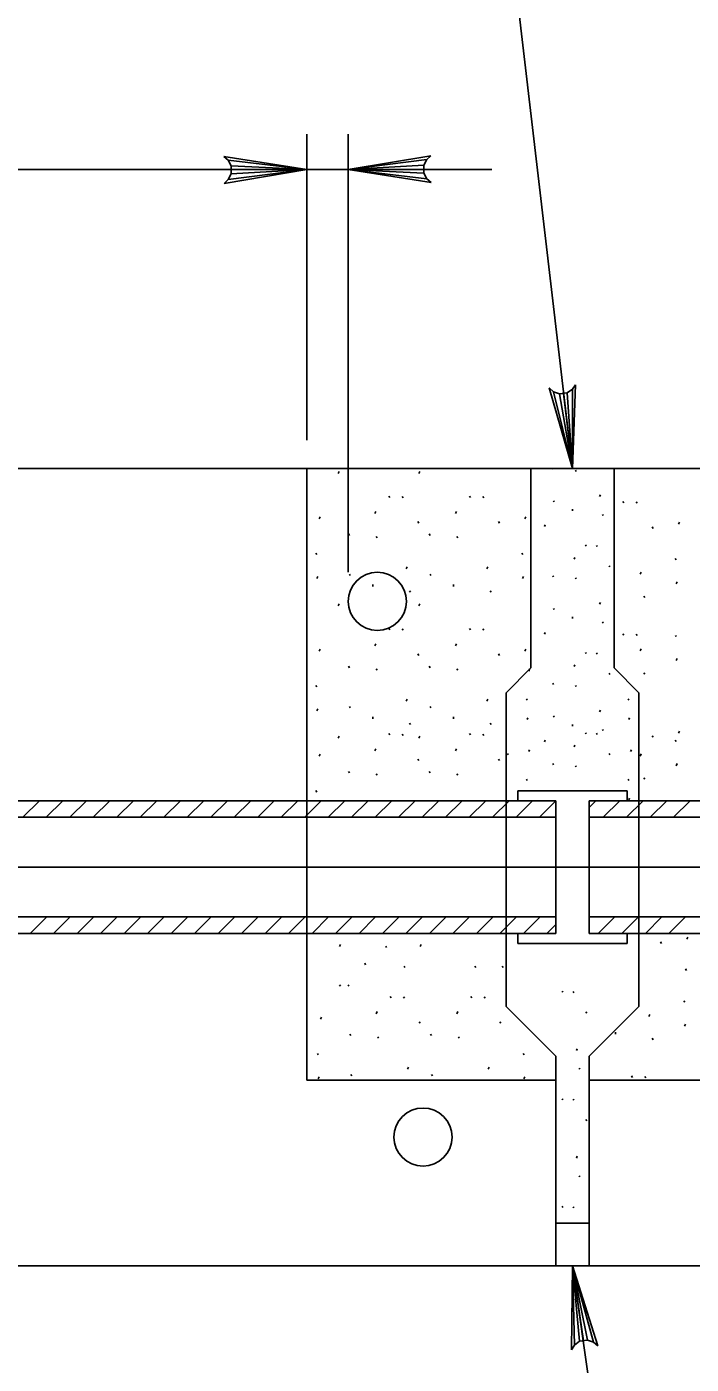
# Model space of a CAD drawing. Extents: x 641328 to 643024, y 298283 to 300065.
# Drawn here: x 642398.8 to 642429.3, y 299339.7 to 299401.1 of the extents above; entities that cross this region are included whole.
import ezdxf

# ---------------------------------------------------------------- set-up
doc = ezdxf.new("R2010")
doc.units = 0
doc.layers.add('2', color=7, linetype='Continuous')

msp = doc.modelspace()

# ---------------------------------------------------------------- linework, layer by layer
at = {"layer": '2'}
for p, q in [((642423.873, 299380.803), (642420.166, 299412.444)), ((642411.681, 299382.1), (642411.681, 299396.143)), ((642413.586, 299376.041), (642413.586, 299396.143)), ((642408.071, 299394.949), (642407.879, 299395.109)), ((642407.879, 299395.109), (642411.681, 299394.518)), ((642408.071, 299394.949), (642408.207, 299394.684)), ((642411.681, 299394.518), (642408.071, 299394.949)), ((642413.586, 299394.518), (642417.38, 299395.153)), ((642417.184, 299394.976), (642413.586, 299394.518)), ((642417.057, 299394.714), (642417.184, 299394.976)), ((642417.38, 299395.153), (642417.184, 299394.976)), ((642367.417, 299394.518), (642420.173, 299394.518)), ((642411.681, 299394.518), (642407.886, 299393.884)), ((642408.082, 299394.06), (642411.681, 299394.518)), ((642408.21, 299394.322), (642408.082, 299394.06)), ((642408.207, 299394.684), (642411.681, 299394.518)), ((642408.207, 299394.684), (642408.21, 299394.322)), ((642411.681, 299394.518), (642408.208, 299394.503)), ((642411.681, 299394.518), (642408.21, 299394.322)), ((642413.586, 299394.518), (642417.057, 299394.714)), ((642413.586, 299394.518), (642417.058, 299394.534)), ((642417.059, 299394.353), (642413.586, 299394.518)), ((642413.586, 299394.518), (642417.195, 299394.088)), ((642417.388, 299393.928), (642413.586, 299394.518)), ((642417.059, 299394.353), (642417.057, 299394.714)), ((642417.195, 299394.088), (642417.059, 299394.353)), ((642407.886, 299393.884), (642408.082, 299394.06)), ((642417.195, 299394.088), (642417.388, 299393.928)), ((642423.873, 299380.803), (642422.801, 299384.498)), ((642422.801, 299384.498), (642422.999, 299384.324)), ((642423.88, 299384.438), (642423.633, 299384.272)), ((642424.017, 299384.648), (642423.873, 299380.803)), ((642423.873, 299380.803), (642423.88, 299384.438)), ((642423.88, 299384.438), (642424.017, 299384.648)), ((642423.274, 299384.228), (642422.999, 299384.324)), ((642422.999, 299384.324), (642423.873, 299380.803)), ((642423.633, 299384.272), (642423.274, 299384.228)), ((642423.873, 299380.803), (642423.274, 299384.228)), ((642423.873, 299380.803), (642423.453, 299384.25)), ((642423.633, 299384.272), (642423.873, 299380.803)), ((642292.048, 299380.803), (642421.968, 299380.803)), ((642411.681, 299365.563), (642411.681, 299380.803)), ((642421.968, 299380.803), (642421.968, 299371.659)), ((642421.968, 299380.803), (642425.778, 299380.803)), ((642422.98, 299380.803), (642423.005, 299380.766)), ((642424.006, 299380.724), (642424.041, 299380.672)), ((642425.778, 299380.803), (642501.232, 299380.803)), ((642425.778, 299380.803), (642425.778, 299371.659)), ((642413.122, 299380.571), (642413.165, 299380.668)), ((642416.823, 299380.571), (642416.866, 299380.668)), ((642415.441, 299379.54), (642415.485, 299379.475)), ((642416.056, 299379.516), (642416.099, 299379.451)), ((642419.143, 299379.54), (642419.186, 299379.475)), ((642419.757, 299379.516), (642419.8, 299379.451)), ((642425.118, 299379.512), (642425.153, 299379.591)), ((642423.003, 299379.323), (642423.038, 299379.27)), ((642423.871, 299378.933), (642423.88, 299378.854)), ((642426.186, 299379.297), (642426.23, 299379.232)), ((642426.801, 299379.272), (642426.844, 299379.208)), ((642412.248, 299378.492), (642412.291, 299378.589)), ((642414.805, 299378.74), (642414.848, 299378.838)), ((642416.78, 299378.366), (642416.823, 299378.301)), ((642418.506, 299378.74), (642418.549, 299378.838)), ((642420.481, 299378.366), (642420.524, 299378.301)), ((642421.688, 299378.492), (642421.732, 299378.589)), ((642425.246, 299378.7), (642425.281, 299378.647)), ((642428.732, 299378.249), (642428.775, 299378.346)), ((642413.596, 299377.802), (642413.639, 299377.737)), ((642414.871, 299377.685), (642414.915, 299377.62)), ((642417.297, 299377.802), (642417.341, 299377.737)), ((642418.573, 299377.685), (642418.616, 299377.62)), ((642422.584, 299378.136), (642422.619, 299378.214)), ((642427.525, 299378.123), (642427.568, 299378.058)), ((642424.469, 299377.298), (642424.504, 299377.245)), ((642424.969, 299377.278), (642425.004, 299377.225)), ((642412.104, 299376.919), (642412.148, 299376.854)), ((642421.545, 299376.919), (642421.588, 299376.854)), ((642423.952, 299376.648), (642423.987, 299376.727)), ((642428.589, 299376.676), (642428.632, 299376.611)), ((642412.14, 299375.752), (642412.183, 299375.849)), ((642413.637, 299375.961), (642413.68, 299375.896)), ((642416.239, 299376.194), (642416.283, 299376.291)), ((642417.338, 299375.961), (642417.381, 299375.896)), ((642419.941, 299376.194), (642419.984, 299376.291)), ((642421.58, 299375.752), (642421.624, 299375.849)), ((642422.97, 299375.885), (642423.005, 299375.832)), ((642425.557, 299376.344), (642425.592, 299376.291)), ((642426.984, 299375.951), (642427.028, 299376.048)), ((642414.705, 299375.481), (642414.716, 299375.384)), ((642418.406, 299375.481), (642418.417, 299375.384)), ((642424.006, 299375.79), (642424.041, 299375.737)), ((642428.624, 299375.509), (642428.668, 299375.606)), ((642413.122, 299374.5), (642413.165, 299374.597)), ((642416.396, 299375.195), (642416.44, 299375.13)), ((642416.823, 299374.5), (642416.866, 299374.597)), ((642420.098, 299375.195), (642420.141, 299375.13)), ((642425.118, 299374.578), (642425.153, 299374.657)), ((642427.142, 299374.951), (642427.185, 299374.887)), ((642423.003, 299374.388), (642423.038, 299374.336)), ((642423.871, 299373.998), (642423.88, 299373.919)), ((642415.441, 299373.469), (642415.485, 299373.405)), ((642416.056, 299373.445), (642416.099, 299373.38)), ((642419.143, 299373.469), (642419.186, 299373.405)), ((642419.757, 299373.445), (642419.8, 299373.38)), ((642425.246, 299373.766), (642425.281, 299373.713)), ((642414.805, 299372.67), (642414.848, 299372.767)), ((642418.506, 299372.67), (642418.549, 299372.767)), ((642422.584, 299373.201), (642422.619, 299373.28)), ((642426.186, 299373.226), (642426.23, 299373.162)), ((642426.801, 299373.202), (642426.844, 299373.137)), ((642428.604, 299373.137), (642428.632, 299373.095)), ((642412.248, 299372.422), (642412.291, 299372.519)), ((642416.78, 299372.295), (642416.823, 299372.231)), ((642420.481, 299372.295), (642420.524, 299372.231)), ((642421.688, 299372.422), (642421.732, 299372.519)), ((642424.469, 299372.364), (642424.504, 299372.311)), ((642424.969, 299372.343), (642425.004, 299372.291)), ((642426.984, 299372.436), (642427.028, 299372.533)), ((642413.596, 299371.731), (642413.639, 299371.666)), ((642414.871, 299371.614), (642414.915, 299371.549)), ((642417.297, 299371.731), (642417.341, 299371.666)), ((642418.573, 299371.614), (642418.616, 299371.549)), ((642421.968, 299371.659), (642420.825, 299370.516)), ((642421.873, 299371.512), (642421.908, 299371.591)), ((642423.952, 299371.713), (642423.987, 299371.792)), ((642425.778, 299371.659), (642426.921, 299370.516)), ((642428.624, 299371.993), (642428.668, 299372.09)), ((642422.97, 299370.951), (642423.005, 299370.898)), ((642425.557, 299371.409), (642425.592, 299371.357)), ((642427.142, 299371.436), (642427.185, 299371.371)), ((642412.104, 299370.848), (642412.148, 299370.783)), ((642420.825, 299370.516), (642420.825, 299365.563)), ((642424.006, 299370.856), (642424.041, 299370.803)), ((642426.921, 299370.516), (642426.921, 299365.563)), ((642412.14, 299369.681), (642412.183, 299369.778)), ((642413.637, 299369.89), (642413.68, 299369.825)), ((642416.239, 299370.123), (642416.283, 299370.22)), ((642417.338, 299369.89), (642417.381, 299369.825)), ((642419.941, 299370.123), (642419.984, 299370.22)), ((642421.757, 299370.233), (642421.792, 299370.18)), ((642425.118, 299369.644), (642425.153, 299369.723)), ((642426.422, 299370.233), (642426.457, 299370.18)), ((642414.705, 299369.41), (642414.716, 299369.313)), ((642416.396, 299369.124), (642416.44, 299369.059)), ((642418.406, 299369.41), (642418.417, 299369.313)), ((642420.098, 299369.124), (642420.141, 299369.059)), ((642421.786, 299369.284), (642421.821, 299369.363)), ((642423.003, 299369.454), (642423.038, 299369.402)), ((642423.871, 299369.064), (642423.88, 299368.985)), ((642426.451, 299369.284), (642426.486, 299369.363)), ((642413.122, 299368.429), (642413.165, 299368.527)), ((642415.441, 299368.648), (642415.485, 299368.583)), ((642416.056, 299368.623), (642416.099, 299368.558)), ((642416.823, 299368.429), (642416.866, 299368.527)), ((642419.143, 299368.648), (642419.186, 299368.583)), ((642419.757, 299368.623), (642419.8, 299368.558)), ((642424.469, 299368.678), (642424.504, 299368.625)), ((642424.969, 299368.658), (642425.004, 299368.605)), ((642425.246, 299368.831), (642425.281, 299368.779)), ((642427.525, 299368.537), (642427.568, 299368.472)), ((642428.732, 299368.663), (642428.775, 299368.76)), ((642414.805, 299367.848), (642414.848, 299367.945)), ((642418.506, 299367.848), (642418.549, 299367.945)), ((642421.873, 299367.826), (642421.908, 299367.905)), ((642422.584, 299368.267), (642422.619, 299368.346)), ((642423.952, 299368.028), (642423.987, 299368.107)), ((642426.539, 299367.826), (642426.574, 299367.905)), ((642428.589, 299368.338), (642428.632, 299368.274)), ((642412.248, 299367.6), (642412.291, 299367.697)), ((642416.78, 299367.474), (642416.823, 299367.409)), ((642420.481, 299367.474), (642420.524, 299367.409)), ((642420.892, 299367.724), (642420.927, 299367.671)), ((642422.97, 299367.265), (642423.005, 299367.212)), ((642425.557, 299367.724), (642425.592, 299367.671)), ((642426.984, 299367.614), (642427.028, 299367.711)), ((642428.624, 299367.171), (642428.668, 299367.268)), ((642413.596, 299366.909), (642413.639, 299366.844)), ((642414.871, 299366.792), (642414.915, 299366.728)), ((642417.297, 299366.909), (642417.341, 299366.844)), ((642418.573, 299366.792), (642418.616, 299366.728)), ((642424.006, 299367.17), (642424.041, 299367.117)), ((642427.142, 299366.614), (642427.185, 299366.549)), ((642412.104, 299366.026), (642412.148, 299365.961)), ((642421.369, 299366.024), (642426.376, 299366.024)), ((642421.369, 299366.024), (642421.369, 299365.563)), ((642421.757, 299366.547), (642421.792, 299366.495)), ((642425.147, 299366.024), (642425.153, 299366.037)), ((642426.376, 299366.024), (642426.376, 299365.563)), ((642426.422, 299366.547), (642426.457, 299366.495)), ((642337.162, 299365.563), (642423.111, 299365.563)), ((642398.654, 299364.801), (642399.416, 299365.563)), ((642399.732, 299364.801), (642400.494, 299365.563)), ((642400.81, 299364.801), (642401.572, 299365.563)), ((642401.887, 299364.801), (642402.649, 299365.563)), ((642402.965, 299364.801), (642403.727, 299365.563)), ((642404.043, 299364.801), (642404.805, 299365.563)), ((642405.12, 299364.801), (642405.882, 299365.563)), ((642406.198, 299364.801), (642406.96, 299365.563)), ((642407.276, 299364.801), (642408.038, 299365.563)), ((642408.353, 299364.801), (642409.115, 299365.563)), ((642409.431, 299364.801), (642410.193, 299365.563)), ((642410.508, 299364.801), (642411.27, 299365.563)), ((642411.586, 299364.801), (642412.348, 299365.563)), ((642411.681, 299359.467), (642411.681, 299365.563)), ((642412.664, 299364.801), (642413.426, 299365.563)), ((642413.741, 299364.801), (642414.503, 299365.563)), ((642414.819, 299364.801), (642415.581, 299365.563)), ((642415.897, 299364.801), (642416.659, 299365.563)), ((642416.974, 299364.801), (642417.736, 299365.563)), ((642418.052, 299364.801), (642418.814, 299365.563)), ((642419.129, 299364.801), (642419.891, 299365.563)), ((642420.207, 299364.801), (642420.969, 299365.563)), ((642420.825, 299365.563), (642420.825, 299359.467)), ((642421.283, 299364.801), (642422.045, 299365.563)), ((642422.36, 299364.801), (642423.111, 299365.552)), ((642423.111, 299365.563), (642423.111, 299359.467)), ((642424.635, 299365.563), (642501.232, 299365.563)), ((642424.635, 299365.563), (642424.635, 299359.467)), ((642424.635, 299365.248), (642424.95, 299365.563)), ((642425.276, 299364.801), (642426.038, 299365.563)), ((642426.355, 299364.801), (642427.117, 299365.563)), ((642426.451, 299365.599), (642426.486, 299365.678)), ((642426.921, 299365.563), (642426.921, 299359.467)), ((642427.433, 299364.801), (642428.195, 299365.563)), ((642428.51, 299364.801), (642429.272, 299365.563)), ((642337.162, 299364.801), (642423.111, 299364.801)), ((642424.635, 299364.801), (642501.232, 299364.801)), ((642229.139, 299362.515), (642534.829, 299362.515)), ((642337.162, 299360.229), (642423.111, 299360.229)), ((642398.992, 299359.467), (642399.754, 299360.229)), ((642400.069, 299359.467), (642400.831, 299360.229)), ((642401.147, 299359.467), (642401.909, 299360.229)), ((642402.225, 299359.467), (642402.987, 299360.229)), ((642403.302, 299359.467), (642404.064, 299360.229)), ((642404.38, 299359.467), (642405.142, 299360.229)), ((642405.458, 299359.467), (642406.22, 299360.229)), ((642406.535, 299359.467), (642407.297, 299360.229)), ((642407.613, 299359.467), (642408.375, 299360.229)), ((642408.691, 299359.467), (642409.453, 299360.229)), ((642409.768, 299359.467), (642410.53, 299360.229)), ((642410.846, 299359.467), (642411.608, 299360.229)), ((642411.923, 299359.467), (642412.685, 299360.229)), ((642413.001, 299359.467), (642413.763, 299360.229)), ((642414.079, 299359.467), (642414.841, 299360.229)), ((642415.156, 299359.467), (642415.918, 299360.229)), ((642416.234, 299359.467), (642416.996, 299360.229)), ((642417.312, 299359.467), (642418.074, 299360.229)), ((642418.389, 299359.467), (642419.151, 299360.229)), ((642419.467, 299359.467), (642420.229, 299360.229)), ((642420.544, 299359.467), (642421.307, 299360.229)), ((642421.621, 299359.467), (642422.383, 299360.229)), ((642422.697, 299359.467), (642423.111, 299359.881)), ((642424.635, 299360.229), (642501.232, 299360.229)), ((642425.049, 299359.467), (642425.811, 299360.229)), ((642426.137, 299359.467), (642426.899, 299360.229)), ((642427.216, 299359.467), (642427.978, 299360.229)), ((642428.294, 299359.467), (642429.056, 299360.229)), ((642337.162, 299359.467), (642423.111, 299359.467)), ((642411.681, 299352.747), (642411.681, 299359.467)), ((642420.825, 299359.467), (642420.825, 299356.125)), ((642421.369, 299359.467), (642421.369, 299359.006)), ((642424.635, 299359.467), (642501.232, 299359.467)), ((642426.376, 299359.467), (642426.376, 299359.006)), ((642426.921, 299359.467), (642426.921, 299356.125)), ((642429.122, 299359.209), (642429.165, 299359.306)), ((642413.185, 299358.869), (642413.229, 299358.966)), ((642415.303, 299358.898), (642415.346, 299358.833)), ((642416.886, 299358.869), (642416.93, 299358.966)), ((642421.369, 299359.006), (642426.376, 299359.006)), ((642427.914, 299359.083), (642427.958, 299359.018)), ((642414.338, 299358.105), (642414.381, 299358.041)), ((642416.145, 299357.976), (642416.188, 299357.911)), ((642419.399, 299357.976), (642419.442, 299357.911)), ((642420.648, 299357.976), (642420.691, 299357.911)), ((642429.064, 299357.844), (642429.107, 299357.779)), ((642413.186, 299357.117), (642413.23, 299357.052)), ((642413.575, 299357.117), (642413.618, 299357.052)), ((642423.401, 299356.826), (642423.436, 299356.773)), ((642423.901, 299356.805), (642423.936, 299356.753)), ((642415.505, 299356.589), (642415.548, 299356.525)), ((642416.12, 299356.565), (642416.163, 299356.5)), ((642419.206, 299356.589), (642419.249, 299356.525)), ((642419.821, 299356.565), (642419.864, 299356.5)), ((642428.979, 299356.387), (642429.022, 299356.322)), ((642412.311, 299355.542), (642412.355, 299355.639)), ((642414.868, 299355.79), (642414.912, 299355.887)), ((642418.57, 299355.79), (642418.613, 299355.887)), ((642420.825, 299356.125), (642423.111, 299353.839)), ((642424.489, 299355.871), (642424.524, 299355.819)), ((642426.921, 299356.125), (642424.635, 299353.839)), ((642427.374, 299355.662), (642427.417, 299355.759)), ((642416.843, 299355.415), (642416.886, 299355.351)), ((642420.544, 299355.415), (642420.588, 299355.351)), ((642429.014, 299355.22), (642429.057, 299355.317)), ((642413.66, 299354.851), (642413.703, 299354.786)), ((642414.935, 299354.734), (642414.978, 299354.669)), ((642417.361, 299354.851), (642417.404, 299354.786)), ((642418.636, 299354.734), (642418.679, 299354.669)), ((642425.84, 299354.949), (642425.851, 299354.852)), ((642427.531, 299354.663), (642427.574, 299354.598)), ((642412.168, 299353.968), (642412.211, 299353.903)), ((642421.609, 299353.968), (642421.652, 299353.903)), ((642423.111, 299352.129), (642423.111, 299353.839)), ((642423.111, 299353.839), (642423.111, 299344.227)), ((642424.05, 299354.106), (642424.085, 299354.185)), ((642424.635, 299352.129), (642424.635, 299353.839)), ((642424.635, 299353.839), (642424.635, 299344.227)), ((642416.303, 299353.243), (642416.346, 299353.34)), ((642420.004, 299353.243), (642420.047, 299353.34)), ((642424.177, 299353.293), (642424.212, 299353.241)), ((642411.681, 299352.747), (642423.111, 299352.747)), ((642412.203, 299352.801), (642412.247, 299352.898)), ((642413.701, 299353.01), (642413.744, 299352.945)), ((642417.402, 299353.01), (642417.445, 299352.945)), ((642421.644, 299352.801), (642421.687, 299352.898)), ((642424.635, 299352.747), (642436.065, 299352.747)), ((642426.576, 299352.938), (642426.619, 299352.873)), ((642427.191, 299352.913), (642427.234, 299352.848)), ((642423.401, 299351.891), (642423.436, 299351.839)), ((642423.901, 299351.871), (642423.936, 299351.819)), ((642424.489, 299350.937), (642424.524, 299350.884)), ((642424.05, 299349.172), (642424.085, 299349.25)), ((642424.177, 299348.359), (642424.212, 299348.306)), ((642423.401, 299346.957), (642423.436, 299346.904)), ((642423.901, 299346.937), (642423.936, 299346.884)), ((642292.048, 299344.227), (642423.111, 299344.227)), ((642423.111, 299344.227), (642424.635, 299344.227)), ((642423.827, 299340.38), (642423.873, 299344.227)), ((642423.873, 299344.227), (642427.209, 299320.911)), ((642424.201, 299340.765), (642423.873, 299344.227)), ((642423.873, 299344.227), (642423.958, 299340.593)), ((642423.873, 299344.227), (642424.558, 299340.819)), ((642424.836, 299340.73), (642423.873, 299344.227)), ((642423.873, 299344.227), (642425.038, 299340.561)), ((642423.873, 299344.227), (642424.38, 299340.792)), ((642424.635, 299344.227), (642501.232, 299344.227)), ((642423.958, 299340.593), (642423.827, 299340.38)), ((642423.958, 299340.593), (642424.201, 299340.765)), ((642424.201, 299340.765), (642424.558, 299340.819)), ((642424.558, 299340.819), (642424.836, 299340.73)), ((642425.038, 299340.561), (642424.836, 299340.73))]:
    msp.add_line(p, q, dxfattribs=at)
msp.add_lwpolyline([(642423.111, 299344.227), (642424.635, 299344.227), (642424.635, 299346.178), (642423.111, 299346.178)], close=True, dxfattribs=at)
for centre in [(642414.919, 299374.708), (642417.015, 299350.133)]:
    msp.add_circle(centre, 1.333, dxfattribs=at)

doc.saveas('drawing.dxf')
